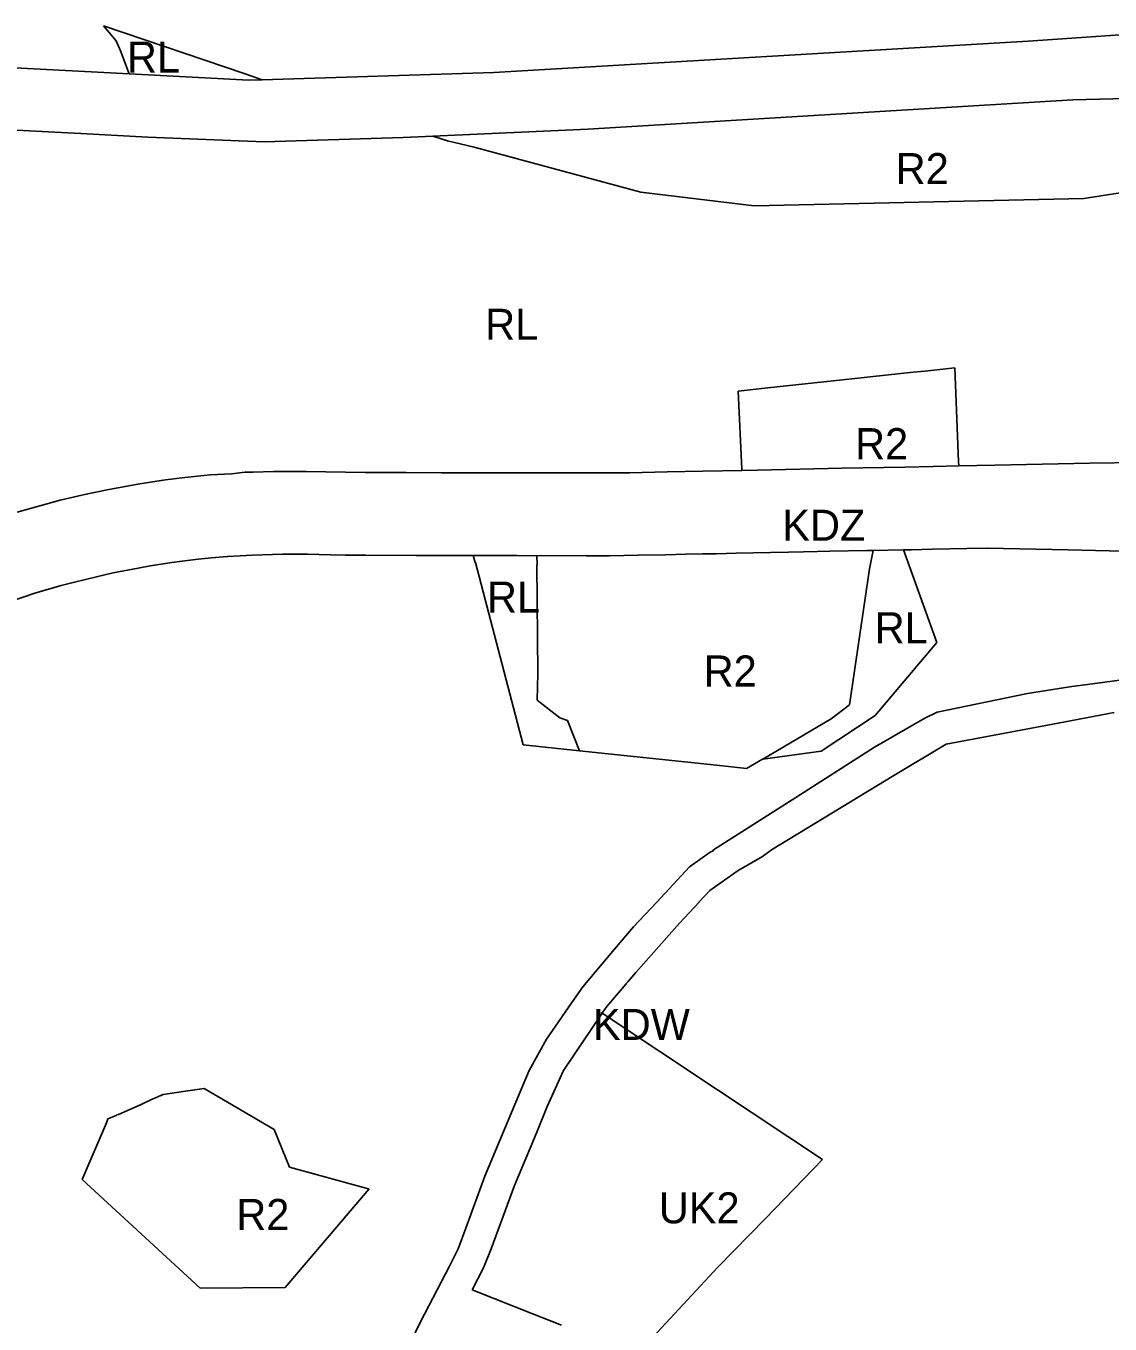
# Model space of a CAD drawing. Extents: x 7413438 to 7416393, y 5541665 to 5544118.
# Drawn here: x 7415052.1 to 7415261.6, y 5542969.5 to 5543220.4 of the extents above; entities that cross this region are included whole.
import ezdxf

# ---------------------------------------------------------------- set-up
doc = ezdxf.new("R2010")
doc.units = 0
for name, color, linetype in [('linie_rozgraniczajace', 7, 'Continuous'), ('linie_zabudowy_nieprzekraczalne', 7, 'Continuous'), ('oznaczenia_przeznaczen', 7, 'Continuous')]:
    doc.layers.add(name, color=color, linetype=linetype)

msp = doc.modelspace()

# ---------------------------------------------------------------- linework, layer by layer
at = {"layer": 'linie_rozgraniczajace'}
for p, q in [((7415094.43, 5543211.1), (7415067.06, 5543220.38)), ((7415067.06, 5543220.38), (7415069.51, 5543217.5)), ((7415245.72, 5543217.41), (7415274.51, 5543219.39)), ((7415069.51, 5543217.5), (7415070.4, 5543215.59)), ((7415142.52, 5543211.39), (7415245.72, 5543217.41)), ((7415070.4, 5543215.59), (7415072.06, 5543211.11)), ((7415048.71, 5543212.34), (7415072.06, 5543211.11)), ((7415072.06, 5543211.11), (7415095.18, 5543209.9)), ((7415097.73, 5543209.98), (7415094.43, 5543211.1)), ((7415097.73, 5543209.98), (7415142.52, 5543211.39)), ((7415095.18, 5543209.9), (7415097.73, 5543209.98)), ((7415254.41, 5543206.08), (7415160.64, 5543200.42)), ((7415321.33, 5543207.81), (7415254.41, 5543206.08)), ((7415062.72, 5543199.59), (7415044.53, 5543200.54)), ((7415075.63, 5543198.91), (7415062.72, 5543199.59)), ((7415098.1, 5543197.99), (7415075.63, 5543198.91)), ((7415124.97, 5543198.83), (7415098.1, 5543197.99)), ((7415130.74, 5543199.09), (7415124.97, 5543198.83)), ((7415160.64, 5543200.42), (7415130.74, 5543199.09)), ((7415130.74, 5543199.09), (7415133.57, 5543198.17)), ((7415133.57, 5543198.17), (7415138.71, 5543196.93)), ((7415138.71, 5543196.93), (7415170.92, 5543188.27)), ((7415256.5, 5543187.04), (7415279.6, 5543190.64)), ((7415170.92, 5543188.27), (7415192.79, 5543185.62)), ((7415192.79, 5543185.62), (7415256.5, 5543187.04)), ((7415218.2, 5543152.87), (7415223.54, 5543153.45)), ((7415223.54, 5543153.45), (7415225.79, 5543153.69)), ((7415225.79, 5543153.69), (7415231.61, 5543154.31)), ((7415231.61, 5543154.31), (7415232.27, 5543136.25)), ((7415189.69, 5543149.84), (7415195.45, 5543150.46)), ((7415195.45, 5543150.46), (7415211.67, 5543152.18)), ((7415211.67, 5543152.18), (7415218.2, 5543152.87)), ((7415190.41, 5543134.75), (7415189.69, 5543149.84)), ((7415232.36, 5543135.37), (7415227.37, 5543135.27)), ((7415232.27, 5543136.25), (7415232.36, 5543135.37)), ((7415239.3, 5543135.52), (7415232.36, 5543135.37)), ((7415257.64, 5543135.88), (7415239.3, 5543135.52)), ((7415270, 5543136.09), (7415257.64, 5543135.88)), ((7415082.77, 5543133.13), (7415079.04, 5543132.66)), ((7415087.71, 5543133.63), (7415082.77, 5543133.13)), ((7415091.91, 5543133.85), (7415087.71, 5543133.63)), ((7415094.39, 5543134.15), (7415091.91, 5543133.85)), ((7415096.02, 5543134.16), (7415094.39, 5543134.15)), ((7415099.9, 5543134.29), (7415096.02, 5543134.16)), ((7415106.22, 5543134.31), (7415099.9, 5543134.29)), ((7415117.66, 5543134.09), (7415106.22, 5543134.31)), ((7415125.55, 5543134.08), (7415117.66, 5543134.09)), ((7415132.34, 5543134.06), (7415125.55, 5543134.08)), ((7415150.09, 5543134.03), (7415132.34, 5543134.06)), ((7415158.94, 5543134.01), (7415150.09, 5543134.03)), ((7415165.72, 5543134), (7415158.94, 5543134.01)), ((7415168.79, 5543134.04), (7415165.72, 5543134)), ((7415175.98, 5543134.19), (7415168.79, 5543134.04)), ((7415182.87, 5543134.33), (7415175.98, 5543134.19)), ((7415190.4, 5543134.49), (7415182.87, 5543134.33)), ((7415190.4, 5543134.49), (7415190.41, 5543134.75)), ((7415193.44, 5543134.55), (7415190.4, 5543134.49)), ((7415209.72, 5543134.9), (7415193.44, 5543134.55)), ((7415221.92, 5543135.15), (7415209.72, 5543134.9)), ((7415227.37, 5543135.27), (7415221.92, 5543135.15)), ((7415067.78, 5543130.77), (7415063.73, 5543129.92)), ((7415073.74, 5543131.86), (7415067.78, 5543130.77)), ((7415079.04, 5543132.66), (7415073.74, 5543131.86)), ((7415058.7, 5543128.72), (7415050.38, 5543126.41)), ((7415063.73, 5543129.92), (7415058.7, 5543128.72)), ((7415087.92, 5543117.58), (7415090.98, 5543117.83)), ((7415090.98, 5543117.83), (7415091.12, 5543117.83)), ((7415091.12, 5543117.83), (7415095.89, 5543118.14)), ((7415095.89, 5543118.14), (7415101.69, 5543118.32)), ((7415101.69, 5543118.32), (7415106.48, 5543118.31)), ((7415106.48, 5543118.31), (7415111, 5543118.18)), ((7415111, 5543118.18), (7415113.76, 5543118.11)), ((7415113.76, 5543118.11), (7415117.76, 5543118.1)), ((7415117.76, 5543118.1), (7415127.5, 5543118.08)), ((7415127.5, 5543118.08), (7415136.57, 5543118.06)), ((7415136.57, 5543118.06), (7415138.52, 5543118.06)), ((7415138.52, 5543118.06), (7415138.88, 5543116.67)), ((7415146.94, 5543118.04), (7415138.52, 5543118.06)), ((7415150.8, 5543118), (7415146.94, 5543118.04)), ((7415150.8, 5543118), (7415151.62, 5543118.03)), ((7415150.88, 5543116.28), (7415150.8, 5543118)), ((7415151.62, 5543118.03), (7415160.35, 5543118.02)), ((7415160.35, 5543118.02), (7415164.78, 5543118.01)), ((7415164.78, 5543118.01), (7415167.62, 5543118.03)), ((7415167.62, 5543118.03), (7415170.36, 5543118.09)), ((7415170.36, 5543118.09), (7415175.65, 5543118.2)), ((7415175.65, 5543118.2), (7415179.63, 5543118.28)), ((7415179.63, 5543118.28), (7415182.83, 5543118.35)), ((7415182.83, 5543118.35), (7415185.45, 5543118.4)), ((7415185.45, 5543118.4), (7415189.34, 5543118.48)), ((7415189.34, 5543118.48), (7415192.68, 5543118.55)), ((7415192.68, 5543118.55), (7415195.98, 5543118.62)), ((7415195.98, 5543118.62), (7415199.45, 5543118.69)), ((7415199.45, 5543118.69), (7415202.37, 5543118.75)), ((7415202.37, 5543118.75), (7415204.99, 5543118.81)), ((7415204.99, 5543118.81), (7415207.4, 5543118.86)), ((7415207.4, 5543118.86), (7415214.56, 5543119)), ((7415214.56, 5543119), (7415215.77, 5543119.03)), ((7415215.77, 5543119.03), (7415215.12, 5543115.51)), ((7415221.69, 5543119.15), (7415215.77, 5543119.03)), ((7415221.69, 5543119.15), (7415223.22, 5543119.18)), ((7415222.82, 5543115.93), (7415221.69, 5543119.15)), ((7415223.22, 5543119.18), (7415227.27, 5543119.27)), ((7415227.27, 5543119.27), (7415233.91, 5543119.4)), ((7415233.91, 5543119.4), (7415237.83, 5543119.49)), ((7415237.83, 5543119.49), (7415237.87, 5543119.48)), ((7415237.87, 5543119.48), (7415253.51, 5543119.14)), ((7415253.51, 5543119.14), (7415266.71, 5543118.85)), ((7415068.96, 5543114.69), (7415073.77, 5543115.63)), ((7415073.77, 5543115.63), (7415076.11, 5543116.04)), ((7415076.11, 5543116.04), (7415078.23, 5543116.38)), ((7415078.23, 5543116.38), (7415080.28, 5543116.68)), ((7415080.28, 5543116.68), (7415082.26, 5543116.95)), ((7415082.26, 5543116.95), (7415085.4, 5543117.32)), ((7415085.4, 5543117.32), (7415087.92, 5543117.58)), ((7415138.88, 5543116.67), (7415138.95, 5543116.67)), ((7415138.95, 5543116.67), (7415148.19, 5543081.46)), ((7415151.03, 5543095.26), (7415150.8, 5543116.28)), ((7415150.8, 5543116.28), (7415150.88, 5543116.28)), ((7415215.12, 5543115.51), (7415211.25, 5543089.18)), ((7415228.13, 5543101.27), (7415222.81, 5543115.93)), ((7415222.81, 5543115.93), (7415222.82, 5543115.93)), ((7415058.89, 5543112.23), (7415061.48, 5543112.92)), ((7415061.48, 5543112.92), (7415065.71, 5543113.96)), ((7415065.71, 5543113.96), (7415068.96, 5543114.69)), ((7415045.95, 5543108.08), (7415053.82, 5543110.76)), ((7415053.82, 5543110.76), (7415058.89, 5543112.23)), ((7415216.17, 5543087.13), (7415228.13, 5543101.27)), ((7415150.86, 5543090.11), (7415151.03, 5543095.26)), ((7415287.51, 5543097.1), (7415257.2, 5543093.15)), ((7415254.2, 5543092.76), (7415245.6, 5543091.39)), ((7415257.2, 5543093.15), (7415254.2, 5543092.76)), ((7415245.6, 5543091.39), (7415228.14, 5543087.75)), ((7415155.29, 5543086.69), (7415150.86, 5543090.11)), ((7415211.25, 5543089.18), (7415207.71, 5543086.52)), ((7415228.14, 5543087.75), (7415225.8, 5543086.6)), ((7415256.96, 5543086.68), (7415262.38, 5543087.69)), ((7415156.72, 5543086.14), (7415155.29, 5543086.69)), ((7415159.03, 5543080.31), (7415156.72, 5543086.14)), ((7415207.71, 5543086.52), (7415194.47, 5543078.73)), ((7415205.75, 5543080.25), (7415216.17, 5543087.13)), ((7415225.8, 5543086.6), (7415216.07, 5543080.99)), ((7415229.89, 5543081.63), (7415251.54, 5543085.66)), ((7415251.54, 5543085.66), (7415256.96, 5543086.68)), ((7415148.19, 5543081.46), (7415159.03, 5543080.31)), ((7415185.51, 5543077.51), (7415159.03, 5543080.31)), ((7415194.5, 5543078.72), (7415205.75, 5543080.25)), ((7415216.07, 5543080.99), (7415200.18, 5543070.82)), ((7415219.82, 5543075.53), (7415229.89, 5543081.63)), ((7415194.45, 5543078.72), (7415191.35, 5543076.89)), ((7415194.47, 5543078.73), (7415194.45, 5543078.72)), ((7415194.47, 5543078.73), (7415194.5, 5543078.72)), ((7415191.35, 5543076.89), (7415185.51, 5543077.51)), ((7415196.13, 5543061.18), (7415219.82, 5543075.53)), ((7415200.18, 5543070.82), (7415184.96, 5543061.19)), ((7415184.32, 5543060.75), (7415180.34, 5543057.92)), ((7415184.86, 5543061), (7415184.32, 5543060.75)), ((7415184.96, 5543061.19), (7415184.86, 5543061)), ((7415194.4, 5543059.87), (7415196.13, 5543061.18)), ((7415180.34, 5543057.92), (7415174, 5543051.09)), ((7415189.7, 5543057.2), (7415194.4, 5543059.87)), ((7415184.25, 5543053.35), (7415189.7, 5543057.2)), ((7415182.21, 5543051.14), (7415184.25, 5543053.35)), ((7415174, 5543051.09), (7415169.51, 5543046.3)), ((7415178.39, 5543046.99), (7415182.15, 5543051.08)), ((7415182.15, 5543051.08), (7415182.21, 5543051.14)), ((7415169.51, 5543046.3), (7415165.85, 5543041.97)), ((7415169.92, 5543037.49), (7415178.39, 5543046.99)), ((7415165.85, 5543041.97), (7415159.69, 5543034.68)), ((7415164.37, 5543030.92), (7415168.07, 5543035.3)), ((7415168.07, 5543035.3), (7415168.08, 5543035.32)), ((7415168.08, 5543035.32), (7415168.4, 5543035.66)), ((7415168.4, 5543035.69), (7415169.92, 5543037.49)), ((7415168.4, 5543035.66), (7415168.4, 5543035.69)), ((7415159.69, 5543034.68), (7415158.04, 5543032.34)), ((7415158.04, 5543032.34), (7415152.66, 5543024.6)), ((7415163.45, 5543029.61), (7415164.37, 5543030.92)), ((7415155.95, 5543018.54), (7415163.33, 5543029.42)), ((7415163.33, 5543029.42), (7415163.28, 5543029.72)), ((7415163.28, 5543029.72), (7415163.45, 5543029.61)), ((7415163.45, 5543029.61), (7415185.73, 5543014.82)), ((7415152.66, 5543024.6), (7415149.35, 5543018.54)), ((7415149.35, 5543018.54), (7415147.61, 5543014.4)), ((7415152.84, 5543011.57), (7415155.95, 5543018.54)), ((7415086.53, 5543015.08), (7415082.46, 5543014.47)), ((7415100.07, 5543007.15), (7415086.53, 5543015.08)), ((7415076.26, 5543012.85), (7415074.34, 5543012)), ((7415078.61, 5543013.89), (7415076.26, 5543012.85)), ((7415082.46, 5543014.47), (7415078.61, 5543013.89)), ((7415147.61, 5543014.4), (7415140.78, 5542998.15)), ((7415185.73, 5543014.82), (7415206.04, 5543001.36)), ((7415069.66, 5543009.98), (7415069.51, 5543009.87)), ((7415069.98, 5543010.07), (7415069.66, 5543009.98)), ((7415074.34, 5543012), (7415069.98, 5543010.07)), ((7415150.94, 5543006.97), (7415152.84, 5543011.57)), ((7415067.64, 5543008.44), (7415062.99, 5542997.5)), ((7415067.95, 5543009.18), (7415067.64, 5543008.44)), ((7415069.51, 5543009.87), (7415067.95, 5543009.18)), ((7415103, 5542999.85), (7415100.07, 5543007.15)), ((7415146.51, 5542996.29), (7415150.34, 5543005.54)), ((7415150.34, 5543005.54), (7415150.94, 5543006.97)), ((7415206.04, 5543001.36), (7415195, 5542989.97)), ((7415062.99, 5542997.5), (7415085.79, 5542976.5)), ((7415118.05, 5542995.76), (7415103, 5542999.85)), ((7415140.78, 5542998.15), (7415137.1, 5542988.07)), ((7415102.19, 5542976.62), (7415118.4, 5542995.66)), ((7415118.4, 5542995.66), (7415118.05, 5542995.76)), ((7415142.02, 5542984.09), (7415146.51, 5542996.29)), ((7415195, 5542989.97), (7415185.78, 5542980.52)), ((7415137.1, 5542988.07), (7415135.64, 5542984.08)), ((7415135.64, 5542984.08), (7415133.91, 5542980.74)), ((7415140.48, 5542980.38), (7415142.02, 5542984.09)), ((7415133.91, 5542980.74), (7415128.31, 5542969.98)), ((7415138.29, 5542976.14), (7415140.48, 5542980.38)), ((7415185.78, 5542980.52), (7415173.2, 5542967.04)), ((7415085.79, 5542976.5), (7415102.19, 5542976.62)), ((7415150.15, 5542971.47), (7415138.29, 5542976.14)), ((7415128.31, 5542969.98), (7415123.55, 5542960.19)), ((7415155.59, 5542969.34), (7415150.15, 5542971.47))]:
    msp.add_line(p, q, dxfattribs=at)
at = {"layer": 'linie_zabudowy_nieprzekraczalne'}
msp.add_open_spline([(7415224.24, 5542764.93), (7415234.87, 5542768.93), (7415252.45, 5542775.15), (7415267.62, 5542778.59), (7415300.4, 5542786.16), (7415306.31, 5542787.89), (7415321.64, 5542794.04), (7415341.99, 5542803.09), (7415373.83, 5542816.66), (7415358.63, 5542848.96), (7415349.07, 5542869.68), (7415324.44, 5542923.07), (7415321.98, 5542928.69), (7415321.86, 5542932.66), (7415323.07, 5542937.93), (7415326.67, 5542952.06), (7415325.97, 5542960.66), (7415326.79, 5542972.64), (7415328.33, 5542984.95), (7415330.18, 5542999.75), (7415333.24, 5543013.48), (7415339.07, 5543034.4), (7415348.26, 5543068.35), (7415353.84, 5543088.85), (7415355.35, 5543096.84)], degree=3, dxfattribs=at)

# ---------------------------------------------------------------- texts
at = {"layer": 'oznaczenia_przeznaczen'}
for s, p in [('RL', (7415071.62, 5543211.37)), ('R2', (7415220.15, 5543189.81)), ('RL', (7415140.84, 5543159.73)), ('R2', (7415212.31, 5543136.66)), ('KDZ', (7415198.25, 5543120.9)), ('RL', (7415141.19, 5543107.02)), ('RL', (7415216.1, 5543101.09)), ('R2', (7415183.05, 5543092.74)), ('KDW', (7415161.67, 5543024.45)), ('UK2', (7415174.38, 5542989)), ('R2', (7415092.74, 5542987.72))]:
    msp.add_text(s, height=6, dxfattribs=at).set_placement(p)

doc.saveas('drawing.dxf')
